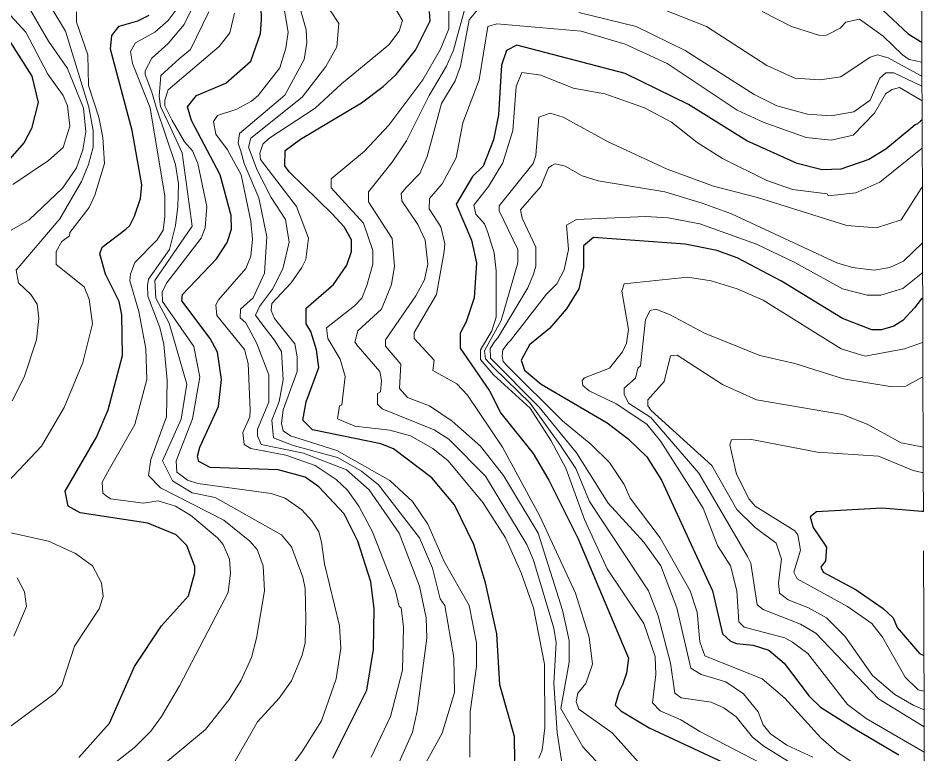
# Model space of a CAD drawing. Extents: x 423 to 448.8, y 7456.3 to 7484.
# Drawn here: x 447.436 to 448.677, y 7480.469 to 7481.475 of the extents above; entities that cross this region are included whole.
import ezdxf

# ---------------------------------------------------------------- set-up
doc = ezdxf.new("R2010")
doc.units = 0
doc.header["$LTSCALE"] = 0.032
doc.linetypes.add('SHORT_DASHED', pattern=[2.7, 1.5, -1.2])
for name, color, linetype, lineweight in [('1', 7, 'Continuous', 25), ('2', 7, 'Continuous', 13), ('22', 7, 'SHORT_DASHED', 13)]:
    doc.layers.add(name, color=color, linetype=linetype, lineweight=lineweight)

msp = doc.modelspace()

# ---------------------------------------------------------------- linework, layer by layer
at = {"layer": '1'}
for points in [[(447.866, 7480.4628), (447.9124, 7480.5556), (447.9217, 7480.6113), (447.9224, 7480.667), (447.9178, 7480.7041), (447.9, 7480.7598), (447.8815, 7480.7969), (447.8467, 7480.834), (447.8281, 7480.8472), (447.791, 7480.8572), (447.6982, 7480.8603), (447.6827, 7480.8688), (447.6811, 7480.8758), (447.6842, 7480.8882), (447.7098, 7480.9439), (447.7136, 7480.981), (447.7082, 7481.0181), (447.6982, 7481.0367), (447.6595, 7481.0885), (447.6603, 7481.097), (447.7067, 7481.1457), (447.7214, 7481.1682), (447.7276, 7481.1867), (447.7268, 7481.2053), (447.7121, 7481.261), (447.6726, 7481.3352), (447.6672, 7481.3538), (447.6796, 7481.3693), (447.7198, 7481.3862), (447.7539, 7481.4164), (447.767, 7481.4544), (447.7686, 7481.4729), (447.7678, 7481.4915)], [(448.1151, 7480.4581), (448.1143, 7480.4922), (448.0942, 7480.5633), (448.0903, 7480.6329), (448.0748, 7480.7026), (448.0586, 7480.7551), (448.0323, 7480.8093), (448.0013, 7480.8464), (447.9488, 7480.8858), (447.9318, 7480.8928), (447.8382, 7480.9121), (447.825, 7480.9253), (447.8296, 7480.9501), (447.8466, 7480.9972), (447.8436, 7481.0212), (447.8359, 7481.0467), (447.8297, 7481.0568), (447.8296, 7481.0784), (447.8668, 7481.1109), (447.8853, 7481.1372), (447.8915, 7481.1558), (447.8915, 7481.172), (447.8815, 7481.1898), (447.8652, 7481.2076), (447.8064, 7481.2648), (447.8002, 7481.2733), (447.801, 7481.2942), (447.8219, 7481.3097), (447.9054, 7481.3592), (447.9349, 7481.3816), (447.9526, 7481.3979), (447.9789, 7481.4312), (447.999, 7481.4714), (447.9983, 7481.4845)], [(448.6178, 7481.4868), (448.6526, 7481.4536), (448.6695, 7481.4434), (448.6715, 7481.4422)], [(447.5187, 7480.4635), (447.5605, 7480.5107), (447.5945, 7480.5881), (447.6316, 7480.6438), (447.6687, 7480.6847), (447.6773, 7480.7165), (447.6773, 7480.725), (447.6664, 7480.7536), (447.6518, 7480.7683), (447.6131, 7480.7845), (447.5203, 7480.7984), (447.504, 7480.8077), (447.5001, 7480.8279), (447.5427, 7480.9021), (447.5589, 7480.9392), (447.5783, 7481.0135), (447.5775, 7481.0692), (447.5736, 7481.0877), (447.5551, 7481.1249), (447.5473, 7481.1527), (447.5504, 7481.162), (447.5829, 7481.1867), (447.5883, 7481.1913), (447.5945, 7481.2045), (447.603, 7481.2285), (447.6046, 7481.2471), (447.5914, 7481.3213), (447.562, 7481.4327), (447.5636, 7481.4513), (447.5736, 7481.4644), (447.5992, 7481.4713), (447.6146, 7481.4791)], [(447.4212, 7481.4482), (447.4545, 7481.3956), (447.463, 7481.36), (447.4537, 7481.3244), (447.4437, 7481.305), (447.4205, 7481.2788)], [(448.6719, 7481.336), (448.6698, 7481.3341), (448.6658, 7481.3306), (448.6622, 7481.3291), (448.6565, 7481.3244), (448.6224, 7481.2958), (448.5992, 7481.2818), (448.5606, 7481.2687), (448.5351, 7481.2679), (448.501, 7481.2764), (448.4322, 7481.3074), (448.3525, 7481.3569), (448.2659, 7481.3994), (448.1174, 7481.4381), (448.1035, 7481.4311), (448.0965, 7481.411), (448.0926, 7481.343), (448.0857, 7481.3089), (448.0715, 7481.2725), (448.0568, 7481.2585), (448.0346, 7481.2208), (448.0555, 7481.1713), (448.0625, 7481.1403), (448.0594, 7481.0924), (448.0485, 7481.0599), (448.04, 7481.0444), (448.04, 7481.0235), (448.0802, 7480.9655), (448.0957, 7480.9346), (448.1398, 7480.8796), (448.1615, 7480.8433), (448.2017, 7480.7629), (448.2705, 7480.5996), (448.2678, 7480.5792), (448.262, 7480.5633), (448.2574, 7480.554), (448.2519, 7480.5354), (448.2597, 7480.5277), (448.2984, 7480.5045), (448.4129, 7480.4511)], [(448.6727, 7481.092), (448.6707, 7481.0906), (448.6615, 7481.0789), (448.6456, 7481.0614), (448.6333, 7481.0537), (448.6163, 7481.049), (448.6031, 7481.049), (448.5629, 7481.0645), (448.4794, 7481.1155), (448.419, 7481.1473), (448.3912, 7481.1573), (448.3479, 7481.1658), (448.2226, 7481.1751), (448.2086, 7481.1635), (448.2086, 7481.1341), (448.2025, 7481.1048), (448.1854, 7481.0777), (448.1622, 7481.0506), (448.1351, 7481.0282), (448.1235, 7481.0073), (448.1282, 7480.9934), (448.1509, 7480.9743), (448.2411, 7480.9214), (448.2697, 7480.8998), (448.2953, 7480.875), (448.3154, 7480.8433), (448.385, 7480.6917), (448.3989, 7480.6329), (448.4098, 7480.6229), (448.4182, 7480.6198), (448.4407, 7480.6174), (448.4624, 7480.6105), (448.4832, 7480.5927), (448.5173, 7480.5478), (448.5327, 7480.5324), (448.5799, 7480.503), (448.6402, 7480.4674)], [(448.6737, 7480.8002), (448.6716, 7480.8004), (448.6171, 7480.8046), (448.5273, 7480.8), (448.5188, 7480.793), (448.5227, 7480.7783), (448.5412, 7480.7513), (448.5397, 7480.7327), (448.5335, 7480.7242), (448.5366, 7480.7172), (448.5815, 7480.6933), (448.6186, 7480.6677), (448.6325, 7480.6546), (448.6379, 7480.6414), (448.6681, 7480.6058), (448.6743, 7480.6032)]]:
    msp.add_lwpolyline(points, dxfattribs=at)
at = {"layer": '2'}
for points in [[(448.1475, 7480.4627), (448.1524, 7480.4739), (448.1561, 7480.5045), (448.1553, 7480.5912), (448.1406, 7480.6685), (448.1236, 7480.7165), (448.1019, 7480.7644), (448.071, 7480.8124), (448.0238, 7480.8696), (448.0029, 7480.8866), (447.972, 7480.9036), (447.9441, 7480.9114), (447.8962, 7480.9168), (447.8722, 7480.9269), (447.8753, 7480.9446), (447.8784, 7480.9462), (447.883, 7480.9848), (447.8761, 7481.0088), (447.8591, 7481.0367), (447.8575, 7481.0514), (447.8954, 7481.0815), (447.9055, 7481.0923), (447.9124, 7481.1094), (447.9209, 7481.1388), (447.9209, 7481.1573), (447.9078, 7481.1945), (447.8637, 7481.2432), (447.8637, 7481.2555), (447.9093, 7481.2934), (447.9426, 7481.329), (447.989, 7481.3909), (448.013, 7481.4327), (448.0246, 7481.4605), (448.0246, 7481.5146)], [(447.4414, 7481.5054), (447.477, 7481.4435), (447.5033, 7481.4064), (447.5249, 7481.3522), (447.528, 7481.3198), (447.5241, 7481.295), (447.5156, 7481.2703), (447.4963, 7481.2424), (447.4507, 7481.1991), (447.4205, 7481.182)], [(447.7964, 7481.507), (447.8049, 7481.4559), (447.8018, 7481.4342), (447.7933, 7481.4071), (447.7639, 7481.3693), (447.7546, 7481.3615), (447.7345, 7481.3507), (447.7082, 7481.3422), (447.7028, 7481.3337), (447.7059, 7481.3166), (447.7221, 7481.295), (447.7407, 7481.261), (447.7539, 7481.1976), (447.7562, 7481.1728), (447.7539, 7481.1496), (447.7469, 7481.1325), (447.7098, 7481.09), (447.7059, 7481.0831), (447.7074, 7481.0684), (447.7453, 7481.022), (447.75, 7481.0027), (447.7531, 7480.9392), (447.7523, 7480.9299), (447.743, 7480.9082), (447.7445, 7480.892), (447.7539, 7480.8866), (447.8018, 7480.8773), (447.842, 7480.8634), (447.8706, 7480.8441), (447.8861, 7480.8294), (447.9016, 7480.8077), (447.9201, 7480.7722), (447.9519, 7480.6917), (447.9565, 7480.6701), (447.9596, 7480.6685), (447.9627, 7480.6422), (447.9612, 7480.5834), (447.9449, 7480.52), (447.9186, 7480.4643)], [(447.4282, 7481.2478), (447.477, 7481.2803), (447.4971, 7481.2981), (447.5064, 7481.3275), (447.5033, 7481.3554), (447.4971, 7481.3693), (447.4762, 7481.3987), (447.446, 7481.4559), (447.4151, 7481.4899)], [(447.4213, 7480.841), (447.4677, 7480.8897), (447.4986, 7480.9423), (447.5241, 7481.0042), (447.5373, 7481.0568), (447.5327, 7481.0908), (447.5257, 7481.1078), (447.4878, 7481.138), (447.4878, 7481.1558), (447.4955, 7481.1697), (447.5056, 7481.1775), (447.5063, 7481.182), (447.5327, 7481.2161), (447.5404, 7481.2331), (447.5535, 7481.2765), (447.5512, 7481.312), (447.5458, 7481.3399), (447.5319, 7481.3832), (447.5311, 7481.425), (447.5156, 7481.4698), (447.5156, 7481.4837)], [(447.4275, 7480.9516), (447.4437, 7480.9841), (447.4607, 7481.0351), (447.4638, 7481.0645), (447.4615, 7481.0838), (447.453, 7481.097), (447.4359, 7481.1132), (447.4329, 7481.1302), (447.4924, 7481.2007), (447.5222, 7481.2518), (447.532, 7481.2751), (447.5384, 7481.2989), (447.5384, 7481.3215), (447.5321, 7481.3532), (447.5254, 7481.3758), (447.5002, 7481.4574), (447.4831, 7481.486)], [(447.675, 7481.4915), (447.6626, 7481.4667), (447.6409, 7481.4404), (447.6185, 7481.4203), (447.6092, 7481.4033), (447.6092, 7481.3979), (447.6184, 7481.3741), (447.6243, 7481.3536), (447.651, 7481.2749), (447.6549, 7481.2486), (447.6541, 7481.2177), (447.651, 7481.1914), (447.6425, 7481.1589), (447.6138, 7481.1179), (447.6123, 7481.1094), (447.6131, 7481.0947), (447.6293, 7481.0522), (447.6347, 7481.029), (447.6394, 7480.9795), (447.6386, 7480.9299), (447.6169, 7480.8712), (447.6139, 7480.8495), (447.6301, 7480.8325), (447.7167, 7480.7884), (447.7523, 7480.7598), (447.7624, 7480.7482), (447.7709, 7480.7258), (447.7724, 7480.6917), (447.7616, 7480.6268), (447.7546, 7480.6005), (447.7407, 7480.5695), (447.7244, 7480.5432), (447.692, 7480.5022), (447.6216, 7480.4434)], [(447.6224, 7481.4559), (447.6409, 7481.4721), (447.6518, 7481.4868)], [(447.7252, 7480.4465), (447.7631, 7480.5123), (447.7925, 7480.5448), (447.8096, 7480.5687), (447.8242, 7480.6035), (447.8281, 7480.6206), (447.8289, 7480.6531), (447.8281, 7480.6948), (447.825, 7480.7103), (447.8096, 7480.7521), (447.7956, 7480.7683), (447.7051, 7480.8193), (447.6736, 7480.8258), (447.6465, 7480.8424), (447.633, 7480.8694), (447.6586, 7480.9264), (447.6661, 7480.9744), (447.6421, 7481.0577), (447.6241, 7481.0922), (447.6226, 7481.1162), (447.6736, 7481.1905), (447.6601, 7481.2911), (447.6406, 7481.3324), (447.6302, 7481.3542), (447.6286, 7481.3684), (447.6306, 7481.3967), (447.6556, 7481.4197), (447.6714, 7481.4323), (447.6966, 7481.4837)], [(447.8204, 7481.4915), (447.8297, 7481.459), (447.8304, 7481.442), (447.8266, 7481.4188), (447.8003, 7481.37), (447.7384, 7481.3174), (447.7364, 7481.3043), (447.7402, 7481.2932), (447.7446, 7481.2765), (447.7647, 7481.2293), (447.7755, 7481.1759), (447.7724, 7481.1264), (447.757, 7481.0924), (447.7399, 7481.0769), (447.7392, 7481.0653), (447.7469, 7481.0583), (447.7616, 7481.0312), (447.7786, 7480.9872), (447.7786, 7480.95), (447.7631, 7480.9129), (447.7631, 7480.9037), (447.7678, 7480.892), (447.826, 7480.8802), (447.8845, 7480.8574), (447.9155, 7480.8301), (447.9565, 7480.7706), (447.9844, 7480.6979), (447.9936, 7480.6546), (447.9944, 7480.6268), (447.9813, 7480.5277), (447.9751, 7480.4984), (447.9495, 7480.4411)], [(447.8628, 7481.4854), (447.8744, 7481.4677), (447.8713, 7481.4358), (447.8563, 7481.4092), (447.824, 7481.3669), (447.7536, 7481.3111), (447.7505, 7481.2988), (447.7623, 7481.2673), (447.7816, 7481.23), (447.8014, 7481.1998), (447.8062, 7481.1689), (447.7974, 7481.1324), (447.7836, 7481.1046), (447.7657, 7481.0809), (447.7602, 7481.069), (447.7673, 7481.0587), (447.7856, 7481.0349), (447.7959, 7481.019), (447.7982, 7480.9802), (447.7926, 7480.9507), (447.7824, 7480.9254), (447.7848, 7480.9008), (447.8117, 7480.8905), (447.8722, 7480.874), (447.9052, 7480.8552), (447.9285, 7480.8365), (447.9844, 7480.7644), (448.0021, 7480.7227), (448.0129, 7480.6808), (448.0191, 7480.6716), (448.0315, 7480.6005), (448.0323, 7480.5525), (448.0153, 7480.4968), (447.9758, 7480.4248)], [(447.9495, 7481.4922), (447.9612, 7481.4721), (447.9565, 7481.4574), (447.9426, 7481.4388), (447.8776, 7481.3855), (447.842, 7481.3522), (447.7786, 7481.3104), (447.7701, 7481.3027), (447.7662, 7481.2904), (447.767, 7481.2818), (447.8165, 7481.2177), (447.8328, 7481.1744), (447.8289, 7481.145), (447.8235, 7481.1341), (447.8088, 7481.1132), (447.7825, 7481.0846), (447.7817, 7481.0754), (447.7863, 7481.0645), (447.8142, 7481.0297), (447.8173, 7481.0119), (447.8173, 7480.9918), (447.7979, 7480.9392), (447.7956, 7480.9207), (447.7979, 7480.9106), (447.808, 7480.9036), (447.8714, 7480.8835), (447.9441, 7480.8425), (447.9751, 7480.8139), (447.9959, 7480.783), (448.0184, 7480.7319), (448.0524, 7480.6716), (448.0625, 7480.6206), (448.0625, 7480.5881), (448.054, 7480.5262), (448.0532, 7480.4643)], [(448.187, 7480.4071), (448.1729, 7480.4974), (448.1684, 7480.5656), (448.1715, 7480.6206), (448.1684, 7480.6407), (448.1406, 7480.7335), (448.1313, 7480.7551), (448.0748, 7480.8487), (448.0246, 7480.899), (448.0045, 7480.9121), (447.9333, 7480.9408), (447.9271, 7480.947), (447.9271, 7480.9616), (447.931, 7480.964), (447.9325, 7480.9795), (447.9302, 7480.9918), (447.9008, 7481.0258), (447.8962, 7481.032), (447.9, 7481.0475), (447.9325, 7481.0769), (447.9464, 7481.1109), (447.9503, 7481.1357), (447.9472, 7481.1736), (447.9147, 7481.2239), (447.9147, 7481.2378), (447.9472, 7481.278), (447.9665, 7481.3074), (447.9975, 7481.3693), (448.0215, 7481.4095), (448.0308, 7481.4312), (448.0485, 7481.4946)], [(448.064, 7481.4868), (448.0524, 7481.4729), (448.0408, 7481.4095), (448.0331, 7481.3894), (448.0145, 7481.3584), (447.9952, 7481.2857), (447.9851, 7481.2625), (447.9666, 7481.2439), (447.9596, 7481.2354), (447.9604, 7481.2254), (447.982, 7481.1929), (447.9921, 7481.1713), (447.9959, 7481.1388), (447.9913, 7481.1171), (447.9797, 7481.0955), (447.9379, 7481.0351), (447.9379, 7481.0266), (447.9588, 7481.0019), (447.9573, 7480.9686), (447.9681, 7480.9562), (447.9983, 7480.9446), (448.0292, 7480.9238), (448.0678, 7480.8897), (448.0996, 7480.8495), (448.1468, 7480.7706), (448.18, 7480.6654), (448.1893, 7480.6237), (448.1893, 7480.5943), (448.1777, 7480.5308), (448.2079, 7480.4782), (448.2426, 7480.4411)], [(448.3169, 7481.4876), (448.3772, 7481.4636), (448.4593, 7481.4102), (448.4979, 7481.3932), (448.532, 7481.3909), (448.5606, 7481.3948), (448.6008, 7481.4219), (448.6109, 7481.425), (448.6255, 7481.4211), (448.6696, 7481.3968), (448.6716, 7481.3957)], [(448.4531, 7481.4845), (448.4933, 7481.4636), (448.532, 7481.4513), (448.5413, 7481.452), (448.5598, 7481.4613), (448.5675, 7481.4698), (448.5861, 7481.4737), (448.6186, 7481.4505), (448.6449, 7481.425), (448.6542, 7481.4188), (448.6716, 7481.415)], [(447.8544, 7480.7288), (447.8505, 7480.7582), (447.8467, 7480.7722), (447.8374, 7480.7876), (447.8235, 7480.8023), (447.801, 7480.8186), (447.7817, 7480.8248), (447.6812, 7480.8387), (447.6672, 7480.8433), (447.6525, 7480.8541), (447.6518, 7480.8696), (447.6742, 7480.9269), (447.6842, 7480.9841), (447.6757, 7481.0259), (447.6332, 7481.0877), (447.6324, 7481.1001), (447.6386, 7481.1124), (447.6858, 7481.1744), (447.6912, 7481.1883), (447.6935, 7481.2177), (447.6812, 7481.2765), (447.6742, 7481.2935), (447.6633, 7481.3059), (447.6463, 7481.3352), (447.6363, 7481.3553), (447.6363, 7481.3631), (447.6409, 7481.377), (447.7106, 7481.4365), (447.7252, 7481.4551), (447.7314, 7481.4822)], [(448.6717, 7481.3821), (448.6697, 7481.383), (448.6333, 7481.4002), (448.6224, 7481.4002), (448.614, 7481.3932), (448.6008, 7481.3631), (448.5784, 7481.3468), (448.5474, 7481.3414), (448.515, 7481.3437), (448.4732, 7481.3553), (448.4422, 7481.3708), (448.3478, 7481.4311), (448.2806, 7481.4636), (448.2025, 7481.483)], [(448.2999, 7480.4395), (448.2481, 7480.4976), (448.2024, 7480.53), (448.1986, 7480.5401), (448.2009, 7480.5517), (448.2118, 7480.5648), (448.221, 7480.5912), (448.2164, 7480.6283), (448.1978, 7480.6886), (448.1491, 7480.7938), (448.098, 7480.8882), (448.0501, 7480.9593), (448.0354, 7480.9748), (448.0029, 7480.9933), (448.0045, 7481.0073), (447.9774, 7481.0367), (447.9774, 7481.0452), (448.0076, 7481.097), (448.0183, 7481.1558), (448.0191, 7481.1666), (448.0137, 7481.1898), (447.9975, 7481.2145), (447.9983, 7481.2285), (448.0153, 7481.2486), (448.0346, 7481.2842), (448.0439, 7481.3321), (448.0663, 7481.3909), (448.0779, 7481.4636), (448.0903, 7481.4675), (448.2056, 7481.4574), (448.2659, 7481.4396), (448.3231, 7481.4133), (448.419, 7481.3492), (448.4546, 7481.3329), (448.5134, 7481.312), (448.5474, 7481.3081), (448.5776, 7481.3151), (448.607, 7481.3453), (448.6225, 7481.3723), (448.6309, 7481.3778), (448.641, 7481.3801), (448.6697, 7481.3633), (448.6718, 7481.362)], [(447.494, 7480.3985), (447.5945, 7480.4774), (447.6169, 7480.4999), (447.6317, 7480.52), (447.6564, 7480.5618), (447.7229, 7480.6894), (447.726, 7480.7165), (447.7245, 7480.735), (447.7159, 7480.7551), (447.7082, 7480.7644), (447.6711, 7480.7953), (447.651, 7480.8077), (447.627, 7480.8147), (447.6069, 7480.8116), (447.562, 7480.8178), (447.5559, 7480.8216), (447.5512, 7480.8255), (447.5504, 7480.8402), (447.5605, 7480.8588), (447.5953, 7480.9191), (447.6115, 7480.981), (447.61, 7481.0228), (447.6007, 7481.0738), (447.5883, 7481.1156), (447.5891, 7481.1249), (447.5953, 7481.1411), (447.6255, 7481.172), (447.634, 7481.1851), (447.6363, 7481.2038), (447.6363, 7481.2316), (447.6161, 7481.3523), (447.5921, 7481.4132), (447.5891, 7481.4297), (447.5961, 7481.4412), (447.6224, 7481.4559)], [(448.672, 7481.2972), (448.67, 7481.2961), (448.614, 7481.2509), (448.5814, 7481.2362), (448.5436, 7481.2323), (448.542, 7481.2347), (448.4948, 7481.2409), (448.4593, 7481.2532), (448.3989, 7481.2834), (448.3641, 7481.305), (448.3293, 7481.3329), (448.2922, 7481.3523), (448.2381, 7481.3716), (448.1947, 7481.3793), (448.1506, 7481.3971), (448.1243, 7481.401), (448.1166, 7481.3816), (448.112, 7481.3213), (448.0983, 7481.2774), (448.0787, 7481.2447), (448.0586, 7481.2192), (448.0617, 7481.2068), (448.0733, 7481.1937), (448.0779, 7481.1821), (448.0865, 7481.1543), (448.0895, 7481.1295), (448.0895, 7481.0661), (448.0834, 7481.0475), (448.0679, 7481.0212), (448.0679, 7481.008), (448.0857, 7480.9871), (448.136, 7480.9415), (448.1645, 7480.8967), (448.1847, 7480.8595), (448.2102, 7480.7892), (448.2411, 7480.7219), (448.2914, 7480.6469), (448.3069, 7480.602), (448.3077, 7480.5773), (448.303, 7480.5386), (448.3138, 7480.5277), (448.3417, 7480.5154), (448.368, 7480.4991), (448.4515, 7480.4558)], [(448.6722, 7481.2445), (448.6708, 7481.2423), (448.6433, 7481.1991), (448.6093, 7481.1883), (448.5691, 7481.1914), (448.4469, 7481.23), (448.3866, 7481.2455), (448.3231, 7481.2687), (448.2427, 7481.3058), (448.1808, 7481.3399), (448.163, 7481.3453), (448.1475, 7481.3399), (448.1437, 7481.2873), (448.1398, 7481.2765), (448.0934, 7481.2184), (448.0934, 7481.2115), (448.1189, 7481.1589), (448.1189, 7481.1403), (448.0961, 7481.0615), (448.0735, 7481.0202), (448.0749, 7481.009), (448.0863, 7480.9968), (448.1358, 7480.9483), (448.1763, 7480.892), (448.1981, 7480.8589), (448.2171, 7480.8139), (448.2976, 7480.6917), (448.3108, 7480.6577), (448.3278, 7480.5927), (448.3339, 7480.5517), (448.3424, 7480.5455), (448.3835, 7480.5393), (448.4005, 7480.5316), (448.4175, 7480.5192), (448.4399, 7480.4914), (448.4554, 7480.479), (448.5304, 7480.4326)], [(448.6724, 7481.168), (448.6464, 7481.1426), (448.6279, 7481.1341), (448.6062, 7481.1302), (448.5768, 7481.1341), (448.5552, 7481.1403), (448.4113, 7481.2076), (448.3711, 7481.2223), (448.32, 7481.2378), (448.2288, 7481.2525), (448.2071, 7481.2594), (448.1839, 7481.2726), (448.1699, 7481.2757), (448.1653, 7481.2734), (448.1607, 7481.2703), (448.1506, 7481.2447), (448.1228, 7481.213), (448.1251, 7481.2014), (448.1437, 7481.162), (448.1437, 7481.1357), (448.1406, 7481.1249), (448.1328, 7481.1063), (448.0918, 7481.0377), (448.088, 7481.0336), (448.081, 7481.0231), (448.0817, 7481.0101), (448.1482, 7480.9428), (448.1994, 7480.8804), (448.2427, 7480.8116), (448.2914, 7480.7582), (448.3146, 7480.7258), (448.3363, 7480.6685), (448.3556, 7480.5857), (448.3695, 7480.5772), (448.4036, 7480.5672), (448.4275, 7480.5509), (448.4476, 7480.5262), (448.4546, 7480.5084), (448.4647, 7480.496), (448.4871, 7480.4805), (448.5226, 7480.4643)], [(448.6726, 7481.1272), (448.6705, 7481.1255), (448.6456, 7481.1055), (448.6155, 7481.0962), (448.5969, 7481.0962), (448.5629, 7481.1047), (448.4979, 7481.1411), (448.4453, 7481.1658), (448.368, 7481.1937), (448.3247, 7481.2022), (448.2937, 7481.2037), (448.1993, 7481.1999), (448.1855, 7481.1921), (448.1885, 7481.1589), (448.1824, 7481.131), (448.1723, 7481.1117), (448.1584, 7481.0978), (448.1089, 7481.034), (448.1058, 7481.0312), (448.0985, 7481.0215), (448.0974, 7481.0126), (448.0987, 7481.0053), (448.0987, 7481.0056), (448.1049, 7480.9991), (448.18, 7480.9245), (448.2195, 7480.892), (448.2442, 7480.8673), (448.2643, 7480.8371), (448.2728, 7480.8186), (448.3138, 7480.7644), (448.3548, 7480.6917), (448.3641, 7480.6623), (448.368, 7480.6221), (448.3749, 7480.6027), (448.453, 7480.5711), (448.484, 7480.5448), (448.5335, 7480.4906), (448.5551, 7480.4713), (448.59, 7480.4481)], [(448.6729, 7481.0315), (448.6709, 7481.0308), (448.648, 7481.0228), (448.5938, 7481.0127), (448.5614, 7481.0228), (448.4546, 7481.0893), (448.419, 7481.1047), (448.3835, 7481.1156), (448.351, 7481.121), (448.2643, 7481.1117), (448.2613, 7481.1017), (448.2705, 7481.0491), (448.2674, 7481.0305), (448.262, 7481.0189), (448.2442, 7480.9964), (448.2102, 7480.9833), (448.2071, 7480.9795), (448.2079, 7480.9725), (448.2164, 7480.9655), (448.2535, 7480.9477), (448.2953, 7480.9199), (448.3146, 7480.8959), (448.3626, 7480.8209), (448.3726, 7480.8046), (448.3919, 7480.7536), (448.4098, 7480.7258), (448.4183, 7480.6917), (448.4213, 7480.6492), (448.4283, 7480.6422), (448.484, 7480.6275), (448.4948, 7480.6213), (448.5157, 7480.6058), (448.5698, 7480.5362), (448.5953, 7480.5169), (448.6748, 7480.4711)], [(448.6731, 7480.984), (448.671, 7480.9835), (448.6495, 7480.9717), (448.631, 7480.9709), (448.5645, 7480.9818), (448.4979, 7481.0026), (448.45, 7481.0135), (448.3742, 7481.0444), (448.3262, 7481.0699), (448.3077, 7481.0769), (448.2999, 7481.0754), (448.2937, 7481.063), (448.2868, 7480.9995), (448.2829, 7480.9964), (448.2798, 7480.9825), (448.2642, 7480.969), (448.2642, 7480.9607), (448.2702, 7480.9483), (448.301, 7480.9288), (448.3664, 7480.8526), (448.4121, 7480.7745), (448.4299, 7480.7443), (448.433, 7480.7389), (448.4376, 7480.7296), (448.4461, 7480.6724), (448.4546, 7480.6662), (448.5057, 7480.6461), (448.5265, 7480.6337), (448.6124, 7480.544), (448.6726, 7480.5069), (448.6747, 7480.5056)], [(448.6734, 7480.8884), (448.6713, 7480.8888), (448.6433, 7480.8944), (448.5969, 7480.9199), (448.5629, 7480.933), (448.4453, 7480.9531), (448.3989, 7480.974), (448.3371, 7481.0142), (448.3277, 7481.0134), (448.3192, 7480.9779), (448.2968, 7480.9532), (448.2968, 7480.9446), (448.3015, 7480.9384), (448.3842, 7480.8634), (448.4183, 7480.8031), (448.4437, 7480.7783), (448.4724, 7480.7567), (448.4794, 7480.735), (448.4755, 7480.7026), (448.477, 7480.6886), (448.4887, 7480.6793), (448.5165, 7480.6685), (448.5412, 7480.6546), (448.566, 7480.6298), (448.6039, 7480.5757), (448.6348, 7480.5501), (448.6604, 7480.5347), (448.6746, 7480.5289)], [(448.6735, 7480.8537), (448.6715, 7480.8536), (448.6595, 7480.8564), (448.6124, 7480.8758), (448.5289, 7480.8812), (448.4361, 7480.899), (448.4113, 7480.8982), (448.409, 7480.8913), (448.4182, 7480.8511), (448.4353, 7480.817), (448.4437, 7480.8077), (448.4979, 7480.7737), (448.5018, 7480.7683), (448.5057, 7480.7474), (448.4964, 7480.7172), (448.501, 7480.7079), (448.5698, 7480.6701), (448.6031, 7480.6468), (448.6178, 7480.6283), (448.6487, 7480.5734), (448.6666, 7480.5563), (448.6725, 7480.555), (448.6745, 7480.5546)], [(447.4259, 7480.5068), (447.4863, 7480.5517), (447.4955, 7480.5625), (447.5125, 7480.6159), (447.5466, 7480.667), (447.552, 7480.684), (447.5497, 7480.7026), (447.5373, 7480.7257), (447.5141, 7480.7427), (447.477, 7480.7598), (447.3981, 7480.7768)], [(447.8142, 7480.4581), (447.8242, 7480.4721), (447.8505, 7480.5138), (447.8706, 7480.5711), (447.8768, 7480.6128), (447.8753, 7480.6438), (447.8544, 7480.7288)], [(447.4298, 7480.6298), (447.4468, 7480.6701), (447.4445, 7480.6902), (447.4344, 7480.7095)]]:
    msp.add_lwpolyline(points, dxfattribs=at)
at = {"layer": '22'}
for points in [[(448.6726, 7481.1272), (448.6723, 7481.2112), (448.6722, 7481.2445), (448.672, 7481.2972), (448.6719, 7481.336), (448.6718, 7481.362), (448.6717, 7481.3821), (448.6716, 7481.3957), (448.6716, 7481.415), (448.6715, 7481.4422), (448.6714, 7481.4761), (448.6709, 7481.6164), (448.6706, 7481.6942), (448.6704, 7481.7347)], [(448.6743, 7480.6032), (448.6742, 7480.6464), (448.6737, 7480.8002), (448.6735, 7480.8537), (448.6734, 7480.8884), (448.6731, 7480.984), (448.6729, 7481.0315), (448.6727, 7481.092), (448.6726, 7481.1272)], [(448.677, 7479.8254), (448.6761, 7480.0816), (448.676, 7480.1179), (448.6757, 7480.2008), (448.6756, 7480.2357), (448.6755, 7480.2688), (448.6753, 7480.3206), (448.6752, 7480.3582), (448.675, 7480.4092), (448.6749, 7480.4418), (448.6748, 7480.4711), (448.6747, 7480.5056), (448.6746, 7480.5289), (448.6745, 7480.5546), (448.6743, 7480.6032)]]:
    msp.add_lwpolyline(points, dxfattribs=at)

doc.saveas('drawing.dxf')
